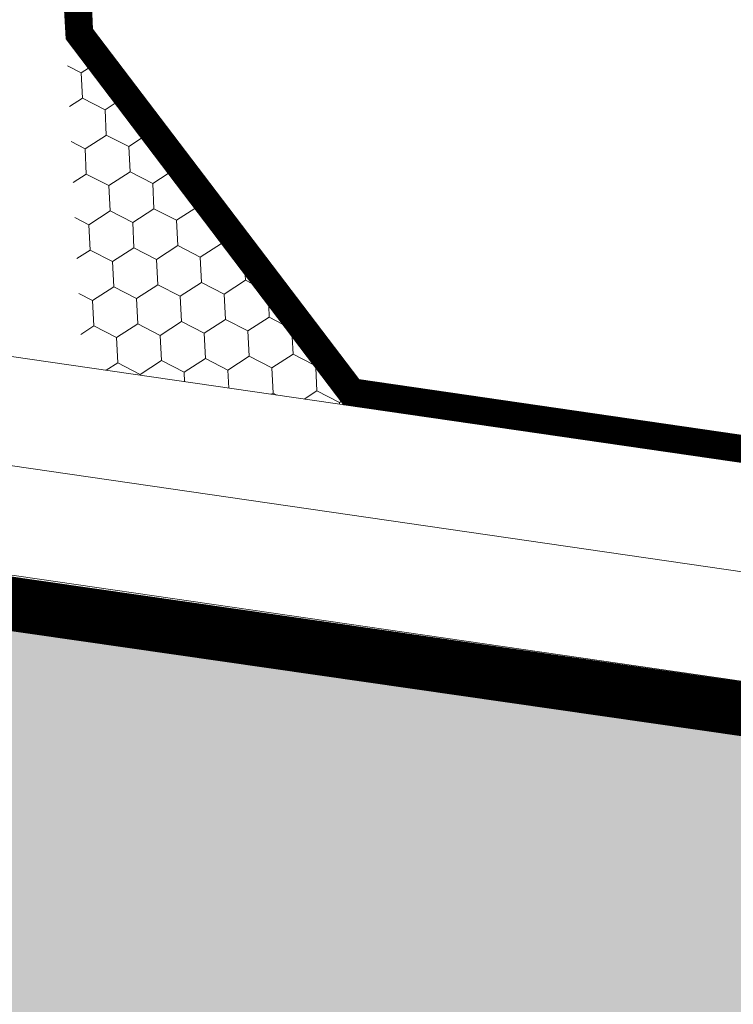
# Model space of a CAD drawing. Header units: millimetres. Extents: x -916886 to 3713765, y -2985421 to 1675785.
# Tile 63 of 656: x -42941 to -42677, y 75136 to 75500. Entities that reach past the tile are written whole.
import ezdxf

# ---------------------------------------------------------------- set-up
doc = ezdxf.new("R2010")
doc.units = ezdxf.units.MM
doc.linetypes.add('CARKOVANA', pattern=[5, 3, -2])
for name, color, linetype, lineweight in [('A99_N_kce-pohl', 1, 'Continuous', 9), ('A99_N_kce-rez-ten', 1, 'Continuous', 9), ('A99_N_sraf', 252, 'Continuous', 0), ('A99_S_kce-rez-ten', 7, 'Continuous', 9), ('A99_S_sraf', 252, 'Continuous', 9)]:
    doc.layers.add(name, color=color, linetype=linetype, lineweight=lineweight)
doc.linetypes.add('IZOLACE', pattern='A,0.00254,-2.54,[134,ltypeshp.shx,S=2.54,R=0,X=-2.54,Y=0],-5.08,[134,ltypeshp.shx,S=2.54,R=180,X=2.54,Y=0],-2.54', length=10.16254)

msp = doc.modelspace()

# ---------------------------------------------------------------- hatches: boundary and pattern name
at = {"layer": 'A99_N_sraf', "lineweight": 0, "transparency": 33554562}
h = msp.add_hatch(dxfattribs=at)
h.set_pattern_fill('HONEY', scale=75, angle=180)
h.set_pattern_definition([(92.86, (-42926.98, 94197.153), (-8.8105335, 13.6398817), [9.375, -18.75]), (212.86, (-42926.98, 94197.153), (-7.4072173, -14.4500867), [9.375, -18.75]), (152.86, (-42926.98, 94197.153), (-16.217751, -0.810205), [-18.75, 9.375])])
h.paths.add_polyline_path([(-42924.28, 75493.13), (-42918.22, 75371.76), (-42821.48, 75357.72)])
at = {"layer": 'A99_S_sraf', "lineweight": 0, "transparency": 33554687}
h = msp.add_hatch(dxfattribs=at)
h.set_pattern_fill('ZELEZOBETON', scale=10, angle=180)
h.set_pattern_definition([(315, (-46720, 146260), (35.35534, 35.35534), []), (315, (-46720, 146245.86), (35.35534, 35.35534), []), (315, (-46720, 146217.574), (49.497475, 21.213203), [20, -10, 0, -10])])
h.paths.add_polyline_path([(-43444.58, 81097.87), (-43505.53, 81094.82), (-43643.05, 81087.95), (-43694.27, 81085.39), (-43692.27, 81045.44), (-43462.06, 81046.93), (-43407.18, 79948.3), (-43636.39, 79926.84), (-43632.4, 79846.94), (-43402.19, 79848.43), (-43347.3, 78749.8), (-43576.42, 78728.34), (-43572.42, 78648.43), (-43342.31, 78649.92), (-43287.43, 77551.29), (-43516.49, 77529.84), (-43512.5, 77449.93), (-43282.44, 77451.42), (-43227.55, 76352.79), (-43456.77, 76331.32), (-43452.57, 76251.42), (-43222.56, 76252.91), (-43167.68, 75154.28), (-43396.64, 75132.84), (-43394.64, 75092.88), (-42585.9, 75133.28), (-42590.4, 75223.17), (-43155.19, 75305.09)])

# ---------------------------------------------------------------- linework, layer by layer
at = {"layer": 'A99_N_kce-pohl', "color": 7, "lineweight": 0}
msp.add_lwpolyline([(-43079.59, 75395.17), (-42600.46, 75325.65)], dxfattribs=at)
at = {"layer": 'A99_N_kce-rez-ten', "color": 7, "linetype": 'CARKOVANA', "lineweight": 0, "ltscale": 15, "const_width": 5}
for points in [[(-43562.5, 81400), (-43562.5, 81259.74, 0.400665), (-43545.81, 81242.26), (-43228.62, 81227.51, -0.386254), (-43207.19, 81206.16), (-42921.82, 75494.02), (-42820.11, 75360.05), (-42599.75, 75328.07), (-42422.5, 75249.12), (-42422.5, 75142.5)], [(-43557.5, 81400), (-43557.5, 81259.74, 0.400665), (-43545.58, 81247.26), (-43228.38, 81232.5, -0.386254), (-43202.19, 81206.4), (-42916.91, 75495.81), (-42817.36, 75364.7), (-42598.35, 75332.92), (-42417.5, 75252.37), (-42417.5, 75142.5)]]:
    msp.add_lwpolyline(points, format="xyb", dxfattribs=at)
at = {"layer": 'A99_N_kce-rez-ten', "color": 7, "linetype": 'Continuous', "lineweight": 0, "ltscale": 0.5}
for points in [[(-43565, 81400), (-43565, 81259.74, 0.400665), (-43545.93, 81239.76), (-43228.73, 81225.01, -0.386254), (-43209.69, 81206.03), (-42924.28, 75493.13), (-42821.48, 75357.72), (-42600.46, 75325.65), (-42425, 75247.5), (-42425, 75142.5)], [(-43560, 81400), (-43560, 81259.74, 0.400665), (-43545.7, 81244.76), (-43228.5, 81230.01, -0.386254), (-43204.69, 81206.28), (-42919.36, 75494.92), (-42818.73, 75362.37), (-42599.05, 75330.5), (-42420, 75250.75), (-42420, 75142.5)], [(-43555, 81400), (-43555, 81259.74, 0.400665), (-43545.46, 81249.75), (-43228.27, 81235, -0.386254), (-43199.7, 81206.53), (-42914.45, 75496.71), (-42815.99, 75367.03), (-42597.65, 75335.35), (-42415, 75253.99), (-42415, 75142.5)]]:
    msp.add_lwpolyline(points, format="xyb", dxfattribs=at)
at = {"layer": 'A99_N_kce-rez-ten', "color": 7, "linetype": 'Continuous', "lineweight": 0}
for points in [[(-42425, 75142.5), (-42425, 75247.5), (-42600.46, 75325.65), (-42821.48, 75357.72), (-42924.28, 75493.13), (-43207.69, 81166.13)], [(-42420, 75142.5), (-42420, 75250.75), (-42599.05, 75330.5), (-42818.73, 75362.37), (-42919.36, 75494.92), (-43202.7, 81166.37)]]:
    msp.add_lwpolyline(points, dxfattribs=at)
at = {"layer": 'A99_N_sraf', "color": 7, "linetype": 'IZOLACE', "lineweight": 0, "ltscale": 4}
msp.add_lwpolyline([(-43077.55, 75354.46), (-42606.2, 75286.06)], dxfattribs=at)
at = {"layer": 'A99_S_kce-rez-ten', "color": 7, "linetype": 'CARKOVANA', "lineweight": 0, "ltscale": 15, "const_width": 20}
msp.add_lwpolyline([(-43378.66, 81181.26), (-43085.06, 75304.33), (-42595, 75233.85)], dxfattribs=at)
at = {"layer": 'A99_S_kce-rez-ten', "color": 7, "lineweight": 0}
for points in [[(-43388.65, 81180.76), (-43094.67, 75296.32), (-42595, 75223.83)], [(-43368.67, 81181.76), (-43075.52, 75313.76), (-42595, 75244.04)], [(-43444.58, 81097.87), (-43155.19, 75305.09), (-42588.93, 75222.96)]]:
    msp.add_lwpolyline(points, dxfattribs=at)

doc.saveas('drawing.dxf')
